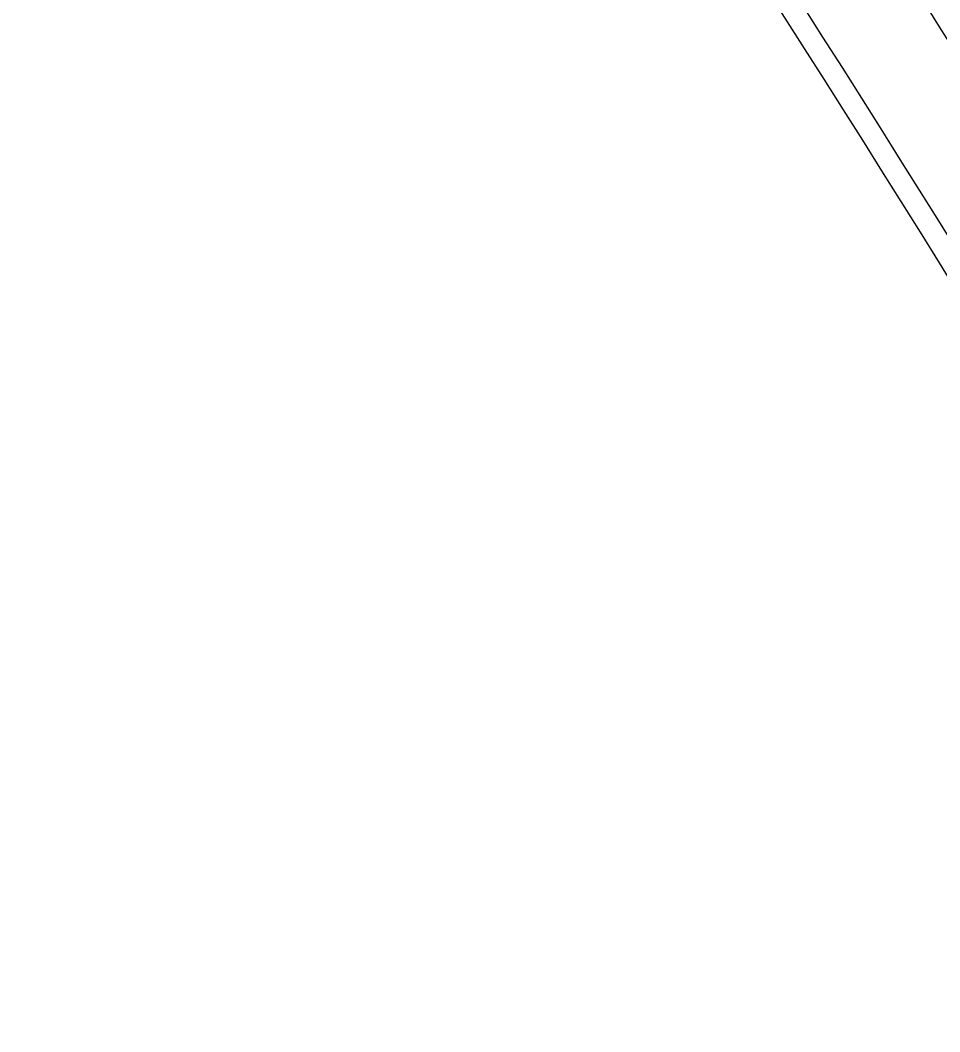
# Model space of a CAD drawing. Extents: x 2389694 to 2405615, y 546931 to 573532.
# Drawn here: x 2402247.9 to 2402354.1, y 571116.6 to 571233.3 of the extents above; entities that cross this region are included whole.
import ezdxf

# ---------------------------------------------------------------- set-up
doc = ezdxf.new("R2010")
doc.units = 0
for name, color, linetype in [('Prop Conc 2ft 6in Curb and Gutter', 7, 'Continuous'), ('Prop Conc 5in Monolithic Keyed In Island', 7, 'Continuous'), ('Prop EOT', 7, 'Continuous'), ('Prop Horizontal Alignment', 7, 'Continuous'), ('Prop Lane Lines', 7, 'Continuous')]:
    doc.layers.add(name, color=color, linetype=linetype)

msp = doc.modelspace()

# ---------------------------------------------------------------- linework, layer by layer
at = {"layer": 'Prop Conc 2ft 6in Curb and Gutter'}
for radius, end in [(2935.63, 37.67936), (2854.63, 36.14596)]:
    msp.add_arc((2399929.8, 569697.99), radius, 30.78279, end, dxfattribs=at)
at = {"layer": 'Prop Conc 5in Monolithic Keyed In Island'}
for radius in [2885.13, 2881.13]:
    msp.add_arc((2399929.8, 569697.99), radius, 30.78279, 37.67936, dxfattribs=at)
at = {"layer": 'Prop EOT'}
for radius, end in [(2933.13, 37.67936), (2857.13, 36.14596)]:
    msp.add_arc((2399929.8, 569697.99), radius, 30.78279, end, dxfattribs=at)
at = {"layer": 'Prop Horizontal Alignment'}
msp.add_arc((2399929.8, 569697.99), 2887.13, 22.84477, 37.67936, dxfattribs=at)
at = {"layer": 'Prop Lane Lines'}
for radius, start in [(2921.13, 30.86392), (2909.13, 30.96433), (2897.13, 30.86392), (2869.13, 30.9716)]:
    msp.add_arc((2399929.8, 569697.99), radius, start, 37.67936, dxfattribs=at)

doc.saveas('drawing.dxf')
